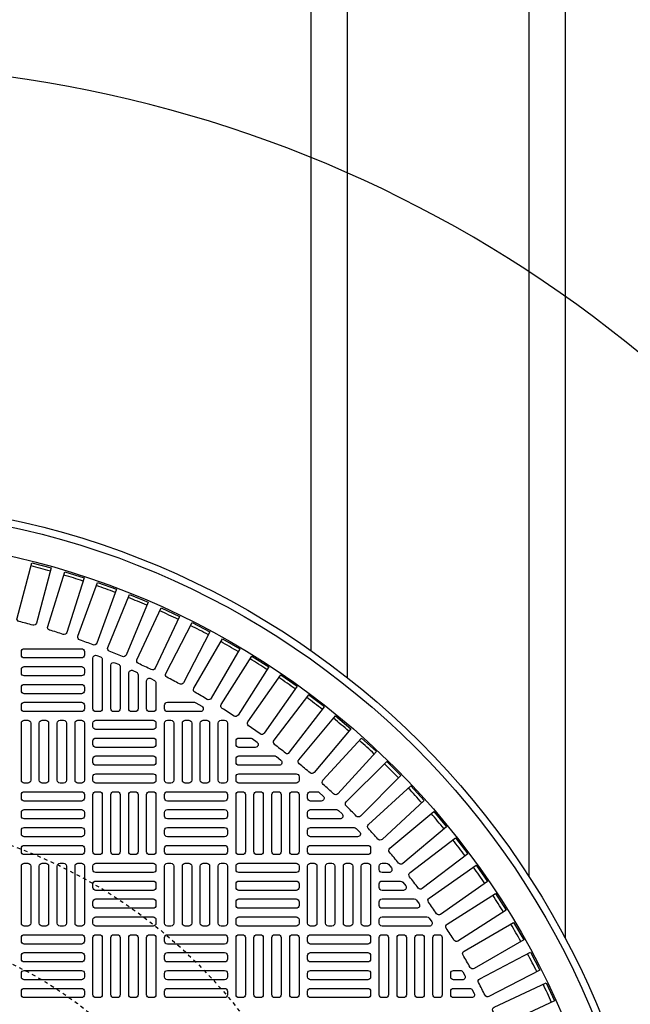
# Model space of a CAD drawing. Extents: x -169 to 7270, y -140 to 2984.
# Tile 513 of 656: x 1872 to 1889, y 1488 to 1515. Entities that reach past the tile are written whole.
import ezdxf

# ---------------------------------------------------------------- set-up
doc = ezdxf.new("R2010")
doc.units = 0
doc.header["$MEASUREMENT"] = 0
doc.linetypes.add('HIDDEN2', pattern=[0.28125, 0.1875, -0.09375])
doc.layers.get('DEFPOINTS').update_dxf_attribs({"linetype": 'CONTINUOUS'})
for name, color, linetype in [('TANK-MANHOLE-COVER-40', 2, 'CONTINUOUS'), ('TANK-MANHOLE-COVER-HATCH-40', 252, 'CONTINUOUS'), ('TANK-SLOPE', 3, 'CONTINUOUS'), ('TANK-UST-RIB', 7, 'CONTINUOUS')]:
    doc.layers.add(name, color=color, linetype=linetype)

msp = doc.modelspace()

# ---------------------------------------------------------------- linework, layer by layer
at = {"layer": 'DEFPOINTS', "color": 8, "linetype": 'HIDDEN2', "ltscale": 0.125}
msp.add_circle((1867.50097, 1479.01839), 14, dxfattribs=at)
msp.add_circle((1867.50097, 1479.01839), 14, dxfattribs=at)
at = {"layer": 'DEFPOINTS', "color": 8, "linetype": 'HIDDEN2', "ltscale": 0.5}
msp.add_circle((1867.50097, 1479.01839), 11, dxfattribs=at)
msp.add_circle((1867.50097, 1479.01839), 11, dxfattribs=at)
at = {"layer": 'TANK-MANHOLE-COVER-40', "color": 4, "linetype": 'Continuous'}
msp.add_circle((1867.5002, 1479.01839), 22.63902, dxfattribs=at)
at = {"layer": 'TANK-MANHOLE-COVER-40', "color": 1, "linetype": 'Continuous'}
msp.add_circle((1867.5002, 1479.01839), 22.44094, dxfattribs=at)
at = {"layer": 'TANK-MANHOLE-COVER-40', "color": 2, "linetype": 'Continuous'}
msp.add_circle((1867.5002, 1479.01839), 21.65354, dxfattribs=at)
at = {"layer": 'TANK-MANHOLE-COVER-HATCH-40', "linetype": 'Continuous'}
for points in [[(1872.85554, 1498.2472, 0.00491171), (1872.47675, 1498.3487, -0.41709369), (1872.42032, 1498.44533), (1872.82816, 1499.96741), (1873.36056, 1499.82475), (1872.95272, 1498.30267, -0.41709369), (1872.85554, 1498.2472)], [(1873.68919, 1497.9953, 0.00491171), (1873.31519, 1498.11323, -0.41709369), (1873.26303, 1498.21223), (1873.73687, 1499.71507), (1874.26254, 1499.54932), (1873.7887, 1498.04648, -0.41709369), (1873.68919, 1497.9953)], [(1874.51106, 1497.70728, 0.00491171), (1874.14256, 1497.84141, -0.41709369), (1874.09477, 1497.94259), (1874.63371, 1499.42333), (1875.15165, 1499.23481), (1874.61271, 1497.75407, -0.41709369), (1874.51106, 1497.70728)], [(1875.31958, 1497.38368, 0.00491171), (1874.95728, 1497.53375, -0.41709369), (1874.91395, 1497.63693), (1875.51697, 1499.09275), (1876.0262, 1498.88182), (1875.42318, 1497.426, -0.41709369), (1875.31958, 1497.38368)], [(1876.11323, 1497.02513, 0.00491171), (1875.75781, 1497.19086, -0.41709369), (1875.71902, 1497.29582), (1876.38497, 1498.72395), (1876.88451, 1498.49102), (1876.21856, 1497.06288, -0.41709369), (1876.11323, 1497.02513)], [(1876.89047, 1496.63229, 0.00491171), (1876.54263, 1496.81337, -0.41709369), (1876.50845, 1496.91993), (1877.23606, 1498.31765), (1877.72497, 1498.06314), (1876.99736, 1496.66542, -0.41709369), (1876.89047, 1496.63229)], [(1877.64984, 1496.20593, 0.00491171), (1877.31023, 1496.40201, -0.41709369), (1877.28073, 1496.50995), (1878.06862, 1497.87461), (1878.54595, 1497.59902), (1877.75807, 1496.23436, -0.41709369), (1877.64984, 1496.20593)], [(1878.38989, 1495.74685, 0.00491171), (1878.05915, 1495.95756, -0.41709369), (1878.03439, 1496.06668), (1878.88106, 1497.39568), (1879.34592, 1497.09953), (1878.49926, 1495.77053, -0.41709369), (1878.38989, 1495.74685)], [(1879.10921, 1495.25593, 0.00491171), (1878.78798, 1495.48086, -0.41709369), (1878.768, 1495.59096), (1879.67183, 1496.88176), (1880.12333, 1496.56561), (1879.21951, 1495.27482, -0.41709369), (1879.10921, 1495.25593)], [(1877.29839, 1496.12469, -0.1342636), (1877.33845, 1496.11373), (1877.50496, 1496.01531, -0.76325856), (1877.46489, 1495.86879), (1876.55532, 1495.86879), (1876.55532, 1495.86879, -0.41421356), (1876.47658, 1495.94753), (1876.47658, 1496.04595), (1876.47658, 1496.04595, -0.41421356), (1876.55532, 1496.12469), (1877.29839, 1496.12469)], [(1879.80643, 1494.7341, 0.41709369), (1879.91745, 1494.74816), (1880.87672, 1495.9983), (1880.43943, 1496.33384), (1879.48017, 1495.08369, 0.41709369), (1879.49532, 1494.97282, -0.00491171), (1879.80643, 1494.7341)], [(1880.48023, 1494.18235, 0.00491171), (1880.17982, 1494.43442, -0.41709369), (1880.16952, 1494.54585), (1881.18241, 1495.75296), (1881.60464, 1495.39866), (1880.59175, 1494.19155, -0.41709369), (1880.48023, 1494.18235)], [(1878.83838, 1495.14044, -0.15754945), (1878.88445, 1495.12555), (1879.02086, 1495.02713, -0.72778796), (1878.97478, 1494.88453), (1878.52382, 1494.88453), (1878.52382, 1494.88453, -0.41421356), (1878.44508, 1494.96327), (1878.44508, 1495.0617), (1878.44508, 1495.0617, -0.41421356), (1878.52382, 1495.14044), (1878.83838, 1495.14044)], [(1879.50448, 1494.64831, -0.16819223), (1879.55316, 1494.63146), (1879.67828, 1494.53304, -0.71204699), (1879.6296, 1494.39241), (1878.52382, 1494.39241), (1878.52382, 1494.39241, -0.41421356), (1878.44508, 1494.47115), (1878.44508, 1494.56957), (1878.44508, 1494.56957, -0.41421356), (1878.52382, 1494.64831), (1879.53174, 1494.64831)], [(1881.75246, 1492.99336, 0.00491171), (1881.47517, 1493.27065, -0.41709369), (1881.47462, 1493.38255), (1882.58886, 1494.49679), (1882.9786, 1494.10705), (1881.86436, 1492.99281, -0.41709369), (1881.75246, 1492.99336)], [(1882.91623, 1491.69801, 0.00491171), (1882.66416, 1491.99842, -0.41709369), (1882.67336, 1492.10994), (1883.88047, 1493.12283), (1884.23476, 1492.7006), (1883.02765, 1491.68771, -0.41709369), (1882.91623, 1491.69801)], [(1883.96267, 1490.30617, 0.00491171), (1883.73774, 1490.6274, -0.41709369), (1883.75663, 1490.7377), (1885.04742, 1491.64152), (1885.36357, 1491.19002), (1884.07277, 1490.2862, -0.41709369), (1883.96267, 1490.30617)], [(1884.43936, 1489.57734, 0.00491171), (1884.22866, 1489.90808, -0.41709369), (1884.25234, 1490.01745), (1885.58133, 1490.86411), (1885.87748, 1490.39925), (1884.54849, 1489.55259, -0.41709369), (1884.43936, 1489.57734)], [(1884.88382, 1488.82842, 0.00491171), (1884.68774, 1489.16803, -0.41709369), (1884.71617, 1489.27626), (1886.08083, 1490.06415), (1886.35642, 1489.58681), (1884.99176, 1488.79892, -0.41709369), (1884.88382, 1488.82842)], [(1885.29518, 1488.06082, 0.00491171), (1885.1141, 1488.40866, -0.41709369), (1885.14723, 1488.51555), (1886.54495, 1489.24316), (1886.79946, 1488.75425), (1885.40173, 1488.02664, -0.41709369), (1885.29518, 1488.06082)], [(1885.67267, 1487.27601, 0.00491171), (1885.50694, 1487.63142, -0.41709369), (1885.54469, 1487.73676), (1886.97282, 1488.40271), (1887.20576, 1487.90317), (1885.77763, 1487.23722, -0.41709369), (1885.67267, 1487.27601)]]:
    msp.add_lwpolyline(points, format="xyb", dxfattribs=at)
at = {"layer": 'TANK-MANHOLE-COVER-HATCH-40', "linetype": 'Continuous', "flags": 128}
for points in [[(1874.27185, 1497.4239, -0.41421356), (1874.19311, 1497.34516), (1872.61831, 1497.34516, -0.41421356), (1872.53957, 1497.4239), (1872.53957, 1497.52233, -0.41421356), (1872.61831, 1497.60107), (1874.19311, 1497.60107, -0.41421356), (1874.27185, 1497.52233)], [(1874.27185, 1496.93178, -0.41421356), (1874.19311, 1496.85304), (1872.61831, 1496.85304, -0.41421356), (1872.53957, 1496.93178), (1872.53957, 1497.0302, -0.41421356), (1872.61831, 1497.10894), (1874.19311, 1497.10894, -0.41421356), (1874.27185, 1497.0302)], [(1874.27185, 1496.43965, -0.41421356), (1874.19311, 1496.36091), (1872.61831, 1496.36091, -0.41421356), (1872.53957, 1496.43965), (1872.53957, 1496.53808, -0.41421356), (1872.61831, 1496.61682), (1874.19311, 1496.61682, -0.41421356), (1874.27185, 1496.53808)], [(1874.27185, 1495.94753, -0.41421356), (1874.19311, 1495.86879), (1872.61831, 1495.86879, -0.41421356), (1872.53957, 1495.94753), (1872.53957, 1496.04595, -0.41421356), (1872.61831, 1496.12469), (1874.19311, 1496.12469, -0.41421356), (1874.27185, 1496.04595)], [(1872.61831, 1493.90028, -0.41421356), (1872.53957, 1493.97902), (1872.53957, 1495.55382, -0.41421356), (1872.61831, 1495.63256), (1872.71673, 1495.63256, -0.41421356), (1872.79547, 1495.55382), (1872.79547, 1493.97902, -0.41421356), (1872.71673, 1493.90028)], [(1873.11044, 1493.90028, -0.41421356), (1873.0317, 1493.97902), (1873.0317, 1495.55382, -0.41421356), (1873.11044, 1495.63256), (1873.20886, 1495.63256, -0.41421356), (1873.2876, 1495.55382), (1873.2876, 1493.97902, -0.41421356), (1873.20886, 1493.90028)], [(1873.60256, 1493.90028, -0.41421356), (1873.52382, 1493.97902), (1873.52382, 1495.55382, -0.41421356), (1873.60256, 1495.63256), (1873.70099, 1495.63256, -0.41421356), (1873.77973, 1495.55382), (1873.77973, 1493.97902, -0.41421356), (1873.70099, 1493.90028)], [(1874.09469, 1493.90028, -0.41421356), (1874.01595, 1493.97902), (1874.01595, 1495.55382, -0.41421356), (1874.09469, 1495.63256), (1874.19311, 1495.63256, -0.41421356), (1874.27185, 1495.55382), (1874.27185, 1493.97902, -0.41421356), (1874.19311, 1493.90028)], [(1874.50807, 1495.55382, -0.41421356), (1874.58681, 1495.63256), (1876.16162, 1495.63256, -0.41421356), (1876.24036, 1495.55382), (1876.24036, 1495.4554, -0.41421356), (1876.16162, 1495.37666), (1874.58681, 1495.37666, -0.41421356), (1874.50807, 1495.4554)], [(1876.55532, 1493.90028, -0.41421356), (1876.47658, 1493.97902), (1876.47658, 1495.55382, -0.41421356), (1876.55532, 1495.63256), (1876.65374, 1495.63256, -0.41421356), (1876.73248, 1495.55382), (1876.73248, 1493.97902, -0.41421356), (1876.65374, 1493.90028)], [(1877.04744, 1493.90028, -0.41421356), (1876.9687, 1493.97902), (1876.9687, 1495.55382, -0.41421356), (1877.04744, 1495.63256), (1877.14587, 1495.63256, -0.41421356), (1877.22461, 1495.55382), (1877.22461, 1493.97902, -0.41421356), (1877.14587, 1493.90028)], [(1877.53957, 1493.90028, -0.41421356), (1877.46083, 1493.97902), (1877.46083, 1495.55382, -0.41421356), (1877.53957, 1495.63256), (1877.63799, 1495.63256, -0.41421356), (1877.71673, 1495.55382), (1877.71673, 1493.97902, -0.41421356), (1877.63799, 1493.90028)], [(1878.0317, 1493.90028, -0.41421356), (1877.95296, 1493.97902), (1877.95296, 1495.55382, -0.41421356), (1878.0317, 1495.63256), (1878.13012, 1495.63256, -0.41421356), (1878.20886, 1495.55382), (1878.20886, 1493.97902, -0.41421356), (1878.13012, 1493.90028)], [(1874.50807, 1495.0617, -0.41421356), (1874.58681, 1495.14044), (1876.16162, 1495.14044, -0.41421356), (1876.24036, 1495.0617), (1876.24036, 1494.96327, -0.41421356), (1876.16162, 1494.88453), (1874.58681, 1494.88453, -0.41421356), (1874.50807, 1494.96327)], [(1874.50807, 1494.56957, -0.41421356), (1874.58681, 1494.64831), (1876.16162, 1494.64831, -0.41421356), (1876.24036, 1494.56957), (1876.24036, 1494.47115, -0.41421356), (1876.16162, 1494.39241), (1874.58681, 1494.39241, -0.41421356), (1874.50807, 1494.47115)], [(1874.50807, 1494.07745, -0.41421356), (1874.58681, 1494.15619), (1876.16162, 1494.15619, -0.41421356), (1876.24036, 1494.07745), (1876.24036, 1493.97902, -0.41421356), (1876.16162, 1493.90028), (1874.58681, 1493.90028, -0.41421356), (1874.50807, 1493.97902)], [(1874.27185, 1493.4869, -0.41421356), (1874.19311, 1493.40816), (1872.61831, 1493.40816, -0.41421356), (1872.53957, 1493.4869), (1872.53957, 1493.58532, -0.41421356), (1872.61831, 1493.66406), (1874.19311, 1493.66406, -0.41421356), (1874.27185, 1493.58532)], [(1874.58681, 1491.93178, -0.41421356), (1874.50807, 1492.01052), (1874.50807, 1493.58532, -0.41421356), (1874.58681, 1493.66406), (1874.68524, 1493.66406, -0.41421356), (1874.76398, 1493.58532), (1874.76398, 1492.01052, -0.41421356), (1874.68524, 1491.93178)], [(1875.07894, 1491.93178, -0.41421356), (1875.0002, 1492.01052), (1875.0002, 1493.58532, -0.41421356), (1875.07894, 1493.66406), (1875.17736, 1493.66406, -0.41421356), (1875.2561, 1493.58532), (1875.2561, 1492.01052, -0.41421356), (1875.17736, 1491.93178)], [(1875.57107, 1491.93178, -0.41421356), (1875.49233, 1492.01052), (1875.49233, 1493.58532, -0.41421356), (1875.57107, 1493.66406), (1875.66949, 1493.66406, -0.41421356), (1875.74823, 1493.58532), (1875.74823, 1492.01052, -0.41421356), (1875.66949, 1491.93178)], [(1876.06319, 1491.93178, -0.41421356), (1875.98445, 1492.01052), (1875.98445, 1493.58532, -0.41421356), (1876.06319, 1493.66406), (1876.16162, 1493.66406, -0.41421356), (1876.24036, 1493.58532), (1876.24036, 1492.01052, -0.41421356), (1876.16162, 1491.93178)], [(1878.20886, 1493.4869, -0.41421356), (1878.13012, 1493.40816), (1876.55532, 1493.40816, -0.41421356), (1876.47658, 1493.4869), (1876.47658, 1493.58532, -0.41421356), (1876.55532, 1493.66406), (1878.13012, 1493.66406, -0.41421356), (1878.20886, 1493.58532)], [(1878.52382, 1491.93178, -0.41421356), (1878.44508, 1492.01052), (1878.44508, 1493.58532, -0.41421356), (1878.52382, 1493.66406), (1878.62225, 1493.66406, -0.41421356), (1878.70099, 1493.58532), (1878.70099, 1492.01052, -0.41421356), (1878.62225, 1491.93178)], [(1879.01595, 1491.93178, -0.41421356), (1878.93721, 1492.01052), (1878.93721, 1493.58532, -0.41421356), (1879.01595, 1493.66406), (1879.11437, 1493.66406, -0.41421356), (1879.19311, 1493.58532), (1879.19311, 1492.01052, -0.41421356), (1879.11437, 1491.93178)], [(1879.50807, 1491.93178, -0.41421356), (1879.42933, 1492.01052), (1879.42933, 1493.58532, -0.41421356), (1879.50807, 1493.66406), (1879.6065, 1493.66406, -0.41421356), (1879.68524, 1493.58532), (1879.68524, 1492.01052, -0.41421356), (1879.6065, 1491.93178)], [(1880.0002, 1491.93178, -0.41421356), (1879.92146, 1492.01052), (1879.92146, 1493.58532, -0.41421356), (1880.0002, 1493.66406), (1880.09862, 1493.66406, -0.41421356), (1880.17736, 1493.58532), (1880.17736, 1492.01052, -0.41421356), (1880.09862, 1491.93178)], [(1874.27185, 1492.99477, -0.41421356), (1874.19311, 1492.91603), (1872.61831, 1492.91603, -0.41421356), (1872.53957, 1492.99477), (1872.53957, 1493.09319, -0.41421356), (1872.61831, 1493.17194), (1874.19311, 1493.17194, -0.41421356), (1874.27185, 1493.09319)], [(1878.20886, 1492.99477, -0.41421356), (1878.13012, 1492.91603), (1876.55532, 1492.91603, -0.41421356), (1876.47658, 1492.99477), (1876.47658, 1493.09319, -0.41421356), (1876.55532, 1493.17194), (1878.13012, 1493.17194, -0.41421356), (1878.20886, 1493.09319)], [(1874.27185, 1492.50264, -0.41421356), (1874.19311, 1492.4239), (1872.61831, 1492.4239, -0.41421356), (1872.53957, 1492.50264), (1872.53957, 1492.60107, -0.41421356), (1872.61831, 1492.67981), (1874.19311, 1492.67981, -0.41421356), (1874.27185, 1492.60107)], [(1878.20886, 1492.50264, -0.41421356), (1878.13012, 1492.4239), (1876.55532, 1492.4239, -0.41421356), (1876.47658, 1492.50264), (1876.47658, 1492.60107, -0.41421356), (1876.55532, 1492.67981), (1878.13012, 1492.67981, -0.41421356), (1878.20886, 1492.60107)], [(1874.27185, 1492.01052, -0.41421356), (1874.19311, 1491.93178), (1872.61831, 1491.93178, -0.41421356), (1872.53957, 1492.01052), (1872.53957, 1492.10894, -0.41421356), (1872.61831, 1492.18768), (1874.19311, 1492.18768, -0.41421356), (1874.27185, 1492.10894)], [(1878.20886, 1492.01052, -0.41421356), (1878.13012, 1491.93178), (1876.55532, 1491.93178, -0.41421356), (1876.47658, 1492.01052), (1876.47658, 1492.10894, -0.41421356), (1876.55532, 1492.18768), (1878.13012, 1492.18768, -0.41421356), (1878.20886, 1492.10894)], [(1872.61831, 1489.96327, -0.41421356), (1872.53957, 1490.04201), (1872.53957, 1491.61682, -0.41421356), (1872.61831, 1491.69556), (1872.71673, 1491.69556, -0.41421356), (1872.79547, 1491.61682), (1872.79547, 1490.04201, -0.41421356), (1872.71673, 1489.96327)], [(1873.11044, 1489.96327, -0.41421356), (1873.0317, 1490.04201), (1873.0317, 1491.61682, -0.41421356), (1873.11044, 1491.69556), (1873.20886, 1491.69556, -0.41421356), (1873.2876, 1491.61682), (1873.2876, 1490.04201, -0.41421356), (1873.20886, 1489.96327)], [(1873.60256, 1489.96327, -0.41421356), (1873.52382, 1490.04201), (1873.52382, 1491.61682, -0.41421356), (1873.60256, 1491.69556), (1873.70099, 1491.69556, -0.41421356), (1873.77973, 1491.61682), (1873.77973, 1490.04201, -0.41421356), (1873.70099, 1489.96327)], [(1874.09469, 1489.96327, -0.41421356), (1874.01595, 1490.04201), (1874.01595, 1491.61682, -0.41421356), (1874.09469, 1491.69556), (1874.19311, 1491.69556, -0.41421356), (1874.27185, 1491.61682), (1874.27185, 1490.04201, -0.41421356), (1874.19311, 1489.96327)], [(1874.50807, 1491.61682, -0.41421356), (1874.58681, 1491.69556), (1876.16162, 1491.69556, -0.41421356), (1876.24036, 1491.61682), (1876.24036, 1491.51839, -0.41421356), (1876.16162, 1491.43965), (1874.58681, 1491.43965, -0.41421356), (1874.50807, 1491.51839)], [(1876.55532, 1489.96327, -0.41421356), (1876.47658, 1490.04201), (1876.47658, 1491.61682, -0.41421356), (1876.55532, 1491.69556), (1876.65374, 1491.69556, -0.41421356), (1876.73248, 1491.61682), (1876.73248, 1490.04201, -0.41421356), (1876.65374, 1489.96327)], [(1877.04744, 1489.96327, -0.41421356), (1876.9687, 1490.04201), (1876.9687, 1491.61682, -0.41421356), (1877.04744, 1491.69556), (1877.14587, 1491.69556, -0.41421356), (1877.22461, 1491.61682), (1877.22461, 1490.04201, -0.41421356), (1877.14587, 1489.96327)], [(1877.53957, 1489.96327, -0.41421356), (1877.46083, 1490.04201), (1877.46083, 1491.61682, -0.41421356), (1877.53957, 1491.69556), (1877.63799, 1491.69556, -0.41421356), (1877.71673, 1491.61682), (1877.71673, 1490.04201, -0.41421356), (1877.63799, 1489.96327)], [(1878.0317, 1489.96327, -0.41421356), (1877.95296, 1490.04201), (1877.95296, 1491.61682, -0.41421356), (1878.0317, 1491.69556), (1878.13012, 1491.69556, -0.41421356), (1878.20886, 1491.61682), (1878.20886, 1490.04201, -0.41421356), (1878.13012, 1489.96327)], [(1878.44508, 1491.61682, -0.41421356), (1878.52382, 1491.69556), (1880.09862, 1491.69556, -0.41421356), (1880.17736, 1491.61682), (1880.17736, 1491.51839, -0.41421356), (1880.09862, 1491.43965), (1878.52382, 1491.43965, -0.41421356), (1878.44508, 1491.51839)], [(1880.49233, 1489.96327, -0.41421356), (1880.41359, 1490.04201), (1880.41359, 1491.61682, -0.41421356), (1880.49233, 1491.69556), (1880.59075, 1491.69556, -0.41421356), (1880.66949, 1491.61682), (1880.66949, 1490.04201, -0.41421356), (1880.59075, 1489.96327)], [(1880.98445, 1489.96327, -0.41421356), (1880.90571, 1490.04201), (1880.90571, 1491.61682, -0.41421356), (1880.98445, 1491.69556), (1881.08288, 1491.69556, -0.41421356), (1881.16162, 1491.61682), (1881.16162, 1490.04201, -0.41421356), (1881.08288, 1489.96327)], [(1881.47658, 1489.96327, -0.41421356), (1881.39784, 1490.04201), (1881.39784, 1491.61682, -0.41421356), (1881.47658, 1491.69556), (1881.575, 1491.69556, -0.41421356), (1881.65374, 1491.61682), (1881.65374, 1490.04201, -0.41421356), (1881.575, 1489.96327)], [(1881.9687, 1489.96327, -0.41421356), (1881.88996, 1490.04201), (1881.88996, 1491.61682, -0.41421356), (1881.9687, 1491.69556), (1882.06713, 1491.69556, -0.41421356), (1882.14587, 1491.61682), (1882.14587, 1490.04201, -0.41421356), (1882.06713, 1489.96327)], [(1874.50807, 1491.12469, -0.41421356), (1874.58681, 1491.20343), (1876.16162, 1491.20343, -0.41421356), (1876.24036, 1491.12469), (1876.24036, 1491.02627, -0.41421356), (1876.16162, 1490.94753), (1874.58681, 1490.94753, -0.41421356), (1874.50807, 1491.02627)], [(1878.44508, 1491.12469, -0.41421356), (1878.52382, 1491.20343), (1880.09862, 1491.20343, -0.41421356), (1880.17736, 1491.12469), (1880.17736, 1491.02627, -0.41421356), (1880.09862, 1490.94753), (1878.52382, 1490.94753, -0.41421356), (1878.44508, 1491.02627)], [(1874.50807, 1490.63256, -0.41421356), (1874.58681, 1490.71131), (1876.16162, 1490.71131, -0.41421356), (1876.24036, 1490.63256), (1876.24036, 1490.53414, -0.41421356), (1876.16162, 1490.4554), (1874.58681, 1490.4554, -0.41421356), (1874.50807, 1490.53414)], [(1878.44508, 1490.63256, -0.41421356), (1878.52382, 1490.71131), (1880.09862, 1490.71131, -0.41421356), (1880.17736, 1490.63256), (1880.17736, 1490.53414, -0.41421356), (1880.09862, 1490.4554), (1878.52382, 1490.4554, -0.41421356), (1878.44508, 1490.53414)], [(1874.50807, 1490.14044, -0.41421356), (1874.58681, 1490.21918), (1876.16162, 1490.21918, -0.41421356), (1876.24036, 1490.14044), (1876.24036, 1490.04201, -0.41421356), (1876.16162, 1489.96327), (1874.58681, 1489.96327, -0.41421356), (1874.50807, 1490.04201)], [(1878.44508, 1490.14044, -0.41421356), (1878.52382, 1490.21918), (1880.09862, 1490.21918, -0.41421356), (1880.17736, 1490.14044), (1880.17736, 1490.04201, -0.41421356), (1880.09862, 1489.96327), (1878.52382, 1489.96327, -0.41421356), (1878.44508, 1490.04201)], [(1874.27185, 1489.54989, -0.41421356), (1874.19311, 1489.47115), (1872.61831, 1489.47115, -0.41421356), (1872.53957, 1489.54989), (1872.53957, 1489.64831, -0.41421356), (1872.61831, 1489.72705), (1874.19311, 1489.72705, -0.41421356), (1874.27185, 1489.64831)], [(1874.58681, 1487.99477, -0.41421356), (1874.50807, 1488.07351), (1874.50807, 1489.64831, -0.41421356), (1874.58681, 1489.72705), (1874.68524, 1489.72705, -0.41421356), (1874.76398, 1489.64831), (1874.76398, 1488.07351, -0.41421356), (1874.68524, 1487.99477)], [(1875.07894, 1487.99477, -0.41421356), (1875.0002, 1488.07351), (1875.0002, 1489.64831, -0.41421356), (1875.07894, 1489.72705), (1875.17736, 1489.72705, -0.41421356), (1875.2561, 1489.64831), (1875.2561, 1488.07351, -0.41421356), (1875.17736, 1487.99477)], [(1875.57107, 1487.99477, -0.41421356), (1875.49233, 1488.07351), (1875.49233, 1489.64831, -0.41421356), (1875.57107, 1489.72705), (1875.66949, 1489.72705, -0.41421356), (1875.74823, 1489.64831), (1875.74823, 1488.07351, -0.41421356), (1875.66949, 1487.99477)], [(1876.06319, 1487.99477, -0.41421356), (1875.98445, 1488.07351), (1875.98445, 1489.64831, -0.41421356), (1876.06319, 1489.72705), (1876.16162, 1489.72705, -0.41421356), (1876.24036, 1489.64831), (1876.24036, 1488.07351, -0.41421356), (1876.16162, 1487.99477)], [(1878.20886, 1489.54989, -0.41421356), (1878.13012, 1489.47115), (1876.55532, 1489.47115, -0.41421356), (1876.47658, 1489.54989), (1876.47658, 1489.64831, -0.41421356), (1876.55532, 1489.72705), (1878.13012, 1489.72705, -0.41421356), (1878.20886, 1489.64831)], [(1878.52382, 1487.99477, -0.41421356), (1878.44508, 1488.07351), (1878.44508, 1489.64831, -0.41421356), (1878.52382, 1489.72705), (1878.62225, 1489.72705, -0.41421356), (1878.70099, 1489.64831), (1878.70099, 1488.07351, -0.41421356), (1878.62225, 1487.99477)], [(1879.01595, 1487.99477, -0.41421356), (1878.93721, 1488.07351), (1878.93721, 1489.64831, -0.41421356), (1879.01595, 1489.72705), (1879.11437, 1489.72705, -0.41421356), (1879.19311, 1489.64831), (1879.19311, 1488.07351, -0.41421356), (1879.11437, 1487.99477)], [(1879.50807, 1487.99477, -0.41421356), (1879.42933, 1488.07351), (1879.42933, 1489.64831, -0.41421356), (1879.50807, 1489.72705), (1879.6065, 1489.72705, -0.41421356), (1879.68524, 1489.64831), (1879.68524, 1488.07351, -0.41421356), (1879.6065, 1487.99477)], [(1880.0002, 1487.99477, -0.41421356), (1879.92146, 1488.07351), (1879.92146, 1489.64831, -0.41421356), (1880.0002, 1489.72705), (1880.09862, 1489.72705, -0.41421356), (1880.17736, 1489.64831), (1880.17736, 1488.07351, -0.41421356), (1880.09862, 1487.99477)], [(1882.14587, 1489.54989, -0.41421356), (1882.06713, 1489.47115), (1880.49233, 1489.47115, -0.41421356), (1880.41359, 1489.54989), (1880.41359, 1489.64831, -0.41421356), (1880.49233, 1489.72705), (1882.06713, 1489.72705, -0.41421356), (1882.14587, 1489.64831)], [(1882.46083, 1487.99477, -0.41421356), (1882.38209, 1488.07351), (1882.38209, 1489.64831, -0.41421356), (1882.46083, 1489.72705), (1882.55925, 1489.72705, -0.41421356), (1882.63799, 1489.64831), (1882.63799, 1488.07351, -0.41421356), (1882.55925, 1487.99477)], [(1882.95296, 1487.99477, -0.41421356), (1882.87422, 1488.07351), (1882.87422, 1489.64831, -0.41421356), (1882.95296, 1489.72705), (1883.05138, 1489.72705, -0.41421356), (1883.13012, 1489.64831), (1883.13012, 1488.07351, -0.41421356), (1883.05138, 1487.99477)], [(1883.44508, 1487.99477, -0.41421356), (1883.36634, 1488.07351), (1883.36634, 1489.64831, -0.41421356), (1883.44508, 1489.72705), (1883.54351, 1489.72705, -0.41421356), (1883.62225, 1489.64831), (1883.62225, 1488.07351, -0.41421356), (1883.54351, 1487.99477)], [(1883.93721, 1487.99477, -0.41421356), (1883.85847, 1488.07351), (1883.85847, 1489.64831, -0.41421356), (1883.93721, 1489.72705), (1884.03563, 1489.72705, -0.41421356), (1884.11437, 1489.64831), (1884.11437, 1488.07351, -0.41421356), (1884.03563, 1487.99477)], [(1874.27185, 1489.05776, -0.41421356), (1874.19311, 1488.97902), (1872.61831, 1488.97902, -0.41421356), (1872.53957, 1489.05776), (1872.53957, 1489.15619, -0.41421356), (1872.61831, 1489.23493), (1874.19311, 1489.23493, -0.41421356), (1874.27185, 1489.15619)], [(1878.20886, 1489.05776, -0.41421356), (1878.13012, 1488.97902), (1876.55532, 1488.97902, -0.41421356), (1876.47658, 1489.05776), (1876.47658, 1489.15619, -0.41421356), (1876.55532, 1489.23493), (1878.13012, 1489.23493, -0.41421356), (1878.20886, 1489.15619)], [(1882.14587, 1489.05776, -0.41421356), (1882.06713, 1488.97902), (1880.49233, 1488.97902, -0.41421356), (1880.41359, 1489.05776), (1880.41359, 1489.15619, -0.41421356), (1880.49233, 1489.23493), (1882.06713, 1489.23493, -0.41421356), (1882.14587, 1489.15619)], [(1874.27185, 1488.56564, -0.41421356), (1874.19311, 1488.4869), (1872.61831, 1488.4869, -0.41421356), (1872.53957, 1488.56564), (1872.53957, 1488.66406, -0.41421356), (1872.61831, 1488.7428), (1874.19311, 1488.7428, -0.41421356), (1874.27185, 1488.66406)], [(1878.20886, 1488.56564, -0.41421356), (1878.13012, 1488.4869), (1876.55532, 1488.4869, -0.41421356), (1876.47658, 1488.56564), (1876.47658, 1488.66406, -0.41421356), (1876.55532, 1488.7428), (1878.13012, 1488.7428, -0.41421356), (1878.20886, 1488.66406)], [(1882.14587, 1488.56564, -0.41421356), (1882.06713, 1488.4869), (1880.49233, 1488.4869, -0.41421356), (1880.41359, 1488.56564), (1880.41359, 1488.66406, -0.41421356), (1880.49233, 1488.7428), (1882.06713, 1488.7428, -0.41421356), (1882.14587, 1488.66406)], [(1874.27185, 1488.07351, -0.41421356), (1874.19311, 1487.99477), (1872.61831, 1487.99477, -0.41421356), (1872.53957, 1488.07351), (1872.53957, 1488.17194, -0.41421356), (1872.61831, 1488.25068), (1874.19311, 1488.25068, -0.41421356), (1874.27185, 1488.17194)], [(1878.20886, 1488.07351, -0.41421356), (1878.13012, 1487.99477), (1876.55532, 1487.99477, -0.41421356), (1876.47658, 1488.07351), (1876.47658, 1488.17194, -0.41421356), (1876.55532, 1488.25068), (1878.13012, 1488.25068, -0.41421356), (1878.20886, 1488.17194)], [(1882.14587, 1488.07351, -0.41421356), (1882.06713, 1487.99477), (1880.49233, 1487.99477, -0.41421356), (1880.41359, 1488.07351), (1880.41359, 1488.17194, -0.41421356), (1880.49233, 1488.25068), (1882.06713, 1488.25068, -0.41421356), (1882.14587, 1488.17194)]]:
    msp.add_lwpolyline(points, format="xyb", close=True, dxfattribs=at)
at = {"layer": 'TANK-MANHOLE-COVER-HATCH-40', "linetype": 'Continuous'}
for points in [[(1874.58681, 1495.86879, -0.41421356), (1874.50807, 1495.94753), (1874.50807, 1497.34089, -0.52729524), (1874.6153, 1497.4143), (1874.71373, 1497.3761, -0.30950451), (1874.76398, 1497.30269), (1874.76398, 1495.94753), (1874.76398, 1495.94753, -0.41421356), (1874.68524, 1495.86879), (1874.58681, 1495.86879)], [(1875.07894, 1495.86879, -0.41421356), (1875.0002, 1495.94753), (1875.0002, 1497.14286, -0.53592322), (1875.10939, 1497.21547), (1875.20782, 1497.17419, -0.30214843), (1875.2561, 1497.10158), (1875.2561, 1495.94753), (1875.2561, 1495.94753, -0.41421356), (1875.17736, 1495.86879), (1875.07894, 1495.86879)], [(1875.57107, 1495.86879, -0.41421356), (1875.49233, 1495.94753), (1875.49233, 1496.92912, -0.54471323), (1875.60348, 1497.00088), (1875.70191, 1496.95641, -0.2947387), (1875.74823, 1496.88466), (1875.74823, 1495.94753), (1875.74823, 1495.94753, -0.41421356), (1875.66949, 1495.86879), (1875.57107, 1495.86879)], [(1876.24036, 1496.65518), (1876.24036, 1495.94753), (1876.24036, 1495.94753, -0.41421356), (1876.16162, 1495.86879), (1876.06319, 1495.86879), (1876.06319, 1495.86879, -0.41421356), (1875.98445, 1495.94753), (1875.98445, 1496.71201, -0.57735027), (1876.10256, 1496.7802), (1876.20099, 1496.72337, -0.26794919)], [(1880.83476, 1493.97844), (1881.89934, 1495.14022), (1882.30571, 1494.76785), (1881.24114, 1493.60607, -0.41709369), (1881.12932, 1493.60173, 0.00491171), (1880.84019, 1493.86667, -0.41709369)], [(1878.44508, 1494.07745, -0.41421356), (1878.52382, 1494.15619), (1880.09862, 1494.15619, -0.41421356), (1880.17736, 1494.07745), (1880.17736, 1493.97902, -0.41421356), (1880.09862, 1493.90028), (1878.52382, 1493.90028, -0.41421356), (1878.44508, 1493.97902)], [(1880.49233, 1493.66406), (1880.68149, 1493.66406, -0.1880618), (1880.73479, 1493.64328), (1880.84181, 1493.54485, -0.68341411), (1880.78851, 1493.40816), (1880.49233, 1493.40816), (1880.49233, 1493.40816, -0.41421356), (1880.41359, 1493.4869), (1880.41359, 1493.58532), (1880.41359, 1493.58532, -0.41421356)], [(1882.08787, 1492.75933), (1883.24965, 1493.8239), (1883.62203, 1493.41753), (1882.46025, 1492.35295, -0.41709369), (1882.34848, 1492.35838, 0.00491171), (1882.08354, 1492.64751, -0.41709369)], [(1880.49233, 1493.17194), (1881.20573, 1493.17194, -0.19743793), (1881.26109, 1493.14919), (1881.36064, 1493.05076, -0.67023271), (1881.30528, 1492.91603), (1880.49233, 1492.91603), (1880.49233, 1492.91603, -0.41421356), (1880.41359, 1492.99477), (1880.41359, 1493.09319), (1880.41359, 1493.09319, -0.41421356)], [(1880.49233, 1492.67981), (1881.6936, 1492.67981, -0.20651443), (1881.75088, 1492.6551), (1881.84371, 1492.55667, -0.6576677), (1881.78643, 1492.4239), (1880.49233, 1492.4239), (1880.49233, 1492.4239, -0.41421356), (1880.41359, 1492.50264), (1880.41359, 1492.60107), (1880.41359, 1492.60107, -0.41421356)], [(1883.455, 1491.01301, 0.00491946), (1883.2159, 1491.32463, -0.41709369), (1883.22996, 1491.43564), (1884.48011, 1492.39491), (1884.81564, 1491.95763), (1883.56501, 1490.99798, -0.41710279)], [(1880.49233, 1492.18768), (1882.06713, 1492.18768, -0.41421356), (1882.14587, 1492.10894), (1882.14587, 1492.01052, -0.41421356), (1882.06713, 1491.93178), (1880.49233, 1491.93178, -0.41421356), (1880.41359, 1492.01052), (1880.41359, 1492.10894, -0.41421356)], [(1882.38209, 1491.51839), (1882.38209, 1491.61682), (1882.38209, 1491.61682, -0.41421356), (1882.46083, 1491.69556), (1882.57406, 1491.69556, -0.2239262), (1882.6348, 1491.66692), (1882.71598, 1491.56849, -0.63408546), (1882.65523, 1491.43965), (1882.46083, 1491.43965), (1882.46083, 1491.43965, -0.41421356)], [(1882.46083, 1491.20343), (1882.97208, 1491.20343, -0.23232365), (1883.03439, 1491.17282), (1883.11042, 1491.0744, -0.62295027), (1883.0481, 1490.94753), (1882.46083, 1490.94753), (1882.46083, 1490.94753, -0.41421356), (1882.38209, 1491.02627), (1882.38209, 1491.12469), (1882.38209, 1491.12469, -0.41421356)], [(1882.46083, 1490.71131), (1883.34483, 1490.71131, -0.24054885), (1883.40861, 1490.67873), (1883.47986, 1490.58031, -0.61218964), (1883.41607, 1490.4554), (1882.46083, 1490.4554), (1882.46083, 1490.4554, -0.41421356), (1882.38209, 1490.53414), (1882.38209, 1490.63256), (1882.38209, 1490.63256, -0.41421356)], [(1882.46083, 1490.21918), (1883.69407, 1490.21918, -0.24862232), (1883.75923, 1490.18464), (1883.826, 1490.08622, -0.60176538), (1883.76084, 1489.96327), (1882.46083, 1489.96327), (1882.46083, 1489.96327, -0.41421356), (1882.38209, 1490.04201), (1882.38209, 1490.14044), (1882.38209, 1490.14044, -0.41421356)], [(1884.42933, 1488.7428), (1884.61458, 1488.7428, -0.27209959), (1884.68337, 1488.70237), (1884.73819, 1488.60395, -0.57220395), (1884.66939, 1488.4869), (1884.42933, 1488.4869), (1884.42933, 1488.4869, -0.41421356), (1884.35059, 1488.56564), (1884.35059, 1488.66406), (1884.35059, 1488.66406, -0.41421356)], [(1884.42933, 1488.25068), (1884.8705, 1488.25068, -0.26794919), (1884.93869, 1488.21131), (1884.99552, 1488.11288, -0.57735027), (1884.92733, 1487.99477), (1884.42933, 1487.99477), (1884.42933, 1487.99477, -0.41421356), (1884.35059, 1488.07351), (1884.35059, 1488.17194), (1884.35059, 1488.17194, -0.41421356)]]:
    msp.add_lwpolyline(points, format="xyb", close=True, dxfattribs=at)
for start, end in [(74.266426, 75.733574), (71.766426, 73.233574), (69.266426, 70.733574), (66.766426, 68.233574), (64.266426, 65.733574), (61.766426, 63.233574), (59.266426, 60.733574), (56.766426, 58.233574), (54.266426, 55.733574), (51.766426, 53.233574), (49.266426, 50.733574), (46.766426, 48.233574), (44.266426, 45.733574), (41.766426, 43.233574), (39.266426, 40.733574), (36.766426, 38.233574), (34.266426, 35.733574), (31.766426, 33.233574), (29.266426, 30.733574), (26.766426, 28.233574), (24.266426, 25.733574)]:
    msp.add_arc((1867.5002, 1479.01839), 21.52559, start, end, dxfattribs=at)
at = {"layer": 'TANK-SLOPE'}
msp.add_lwpolyline([(1866.91525, 1513.65247), (1756.74966, 1499.01913, 0.99751231), (1756.74966, 1459.01766), (1866.91587, 1444.3843, 1.01702303)], format="xyb", close=True, dxfattribs=at)
at = {"layer": 'TANK-UST-RIB'}
for p, q in [((1881.5002, 1542.01839), (1881.5002, 1496.80955)), ((1886.5002, 1542.01839), (1886.5002, 1491.32795)), ((1880.5002, 1540.01839), (1880.5002, 1497.55283)), ((1887.5002, 1540.01839), (1887.5002, 1489.62619))]:
    msp.add_line(p, q, dxfattribs=at)

doc.saveas('drawing.dxf')
